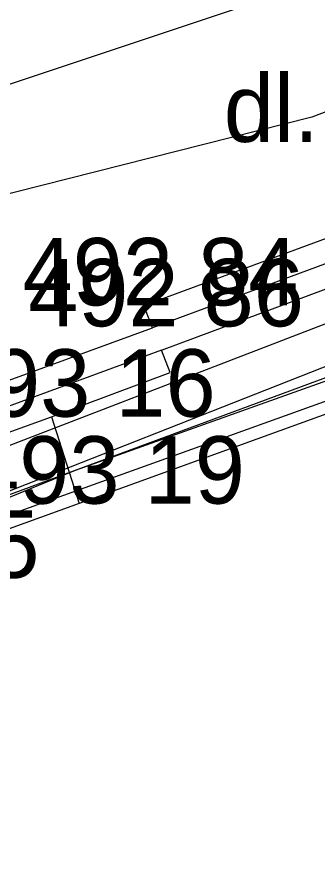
# Model space of a CAD drawing. Extents: x -695326 to -694942, y -1122979 to -1122738.
# Drawn here: x -695094.14 to -695089.68, y -1122860.41 to -1122847.73 of the extents above; entities that cross this region are included whole.
import ezdxf

# ---------------------------------------------------------------- set-up
doc = ezdxf.new("R2010")
doc.units = 0
for name, color, linetype in [('Budovy', 7, 'Continuous'), ('Level 35', 7, 'Continuous'), ('Level 36', 7, 'Continuous'), ('Level 37', 7, 'Continuous'), ('Level 38', 7, 'Continuous'), ('Level 51', 7, 'Continuous'), ('Level 53', 7, 'Continuous'), ('Popisy', 7, 'Continuous'), ('Rozhraní ploch', 7, 'Continuous')]:
    doc.layers.add(name, color=color, linetype=linetype)

msp = doc.modelspace()

# ---------------------------------------------------------------- linework, layer by layer
at = {"layer": 'Budovy'}
msp.add_line((-695081.2, -1122850.59), (-695093.22, -1122854.95), dxfattribs=at)
msp.add_lwpolyline([(-695093.22, -1122854.95), (-695096.27, -1122856.05), (-695097.64, -1122858.57), (-695096.51, -1122861.63)], dxfattribs=at)
at = {"layer": 'Level 35'}
msp.add_lwpolyline([(-695063.42, -1122842.92), (-695071.17, -1122845.7), (-695088.02, -1122852.31), (-695096.43, -1122855.62), (-695097.11, -1122856.34), (-695097.6, -1122856.86)], dxfattribs=at)
at = {"layer": 'Level 36'}
for points in [[(-695003.94, -1122819.89), (-695008.53, -1122821.26), (-695009.84, -1122821.75), (-695020.74, -1122825.23), (-695030.98, -1122829.21), (-695045.28, -1122833.65), (-695052.95, -1122836.01), (-695058.89, -1122838.02), (-695065.82, -1122840.63), (-695076.97, -1122844.34), (-695089.77, -1122849.22), (-695098.19, -1122851.35)], [(-695097.6, -1122856.86), (-695096.84, -1122855.08), (-695088.21, -1122851.76), (-695082.47, -1122849.56), (-695071.21, -1122845.36), (-695063.85, -1122842.95), (-695063.42, -1122842.92)], [(-695070.53, -1122846.17), (-695072.49, -1122846.78), (-695079.6, -1122849.58), (-695093.28, -1122854.46), (-695101.64, -1122857.88), (-695106.18, -1122859.32)], [(-695071.04, -1122846.98), (-695071.1, -1122846.79), (-695095.74, -1122855.65), (-695096.34, -1122855.91), (-695097.86, -1122858.89)]]:
    msp.add_lwpolyline(points, dxfattribs=at)
at = {"layer": 'Level 37'}
msp.add_lwpolyline([(-695097.74, -1122857.58), (-695096.43, -1122855.62), (-695088.08, -1122852.53)], dxfattribs=at)
at = {"layer": 'Level 38'}
msp.add_line((-695100.237, -1122850.725), (-695067.372, -1122839.755), dxfattribs=at)
at = {"layer": 'Level 51'}
for p, q in [((-695092.26, -1122852.01), (-695092.26, -1122852.01)), ((-695092.15, -1122852.32), (-695092.15, -1122852.32)), ((-695093.63, -1122853.66), (-695093.63, -1122853.66)), ((-695093.22, -1122854.95), (-695093.22, -1122854.95))]:
    msp.add_line(p, q, dxfattribs=at)
at = {"layer": 'Rozhraní ploch'}
msp.add_line((-695093.63, -1122853.66), (-695093.22, -1122854.95), dxfattribs=at)
for points in [[(-695097.99, -1122862.13), (-695098.17, -1122862.19), (-695099.81, -1122857.72), (-695097.74, -1122854.39), (-695092.129, -1122852.341), (-695092.26, -1122852.01), (-695084.884, -1122849.29), (-695084.97, -1122848.95), (-695083.44, -1122848.37), (-695080.93, -1122848.76), (-695079.87, -1122850.07)], [(-695083.28, -1122849.055), (-695084.799, -1122849.63), (-695092.129, -1122852.341)], [(-695097.99, -1122862.13), (-695099.29, -1122858.21), (-695097.42, -1122855.03), (-695093.63, -1122853.66), (-695091.867, -1122853.003), (-695091.998, -1122852.672), (-695083.2, -1122849.397), (-695081.733, -1122849.518), (-695082, -1122849.77), (-695081.2, -1122850.59)], [(-695091.998, -1122852.672), (-695097.574, -1122854.722), (-695099.545, -1122857.969), (-695099.81, -1122857.72)]]:
    msp.add_lwpolyline(points, dxfattribs=at)

# ---------------------------------------------------------------- texts
at = {"layer": 'Level 53'}
for s, p in [('492 84', (-695094.058, -1122852.01)), ('492 86', (-695093.975, -1122852.32)), ('493 16', (-695095.284, -1122853.66)), ('493 19', (-695094.851, -1122854.95)), ('493 15', (-695097.897, -1122856.05))]:
    msp.add_text(s, height=1, dxfattribs=at).set_placement(p)
at = {"layer": 'Popisy'}
msp.add_text('dl.', height=1, dxfattribs=at).set_placement((-695091.074, -1122849.585))

doc.saveas('drawing.dxf')
